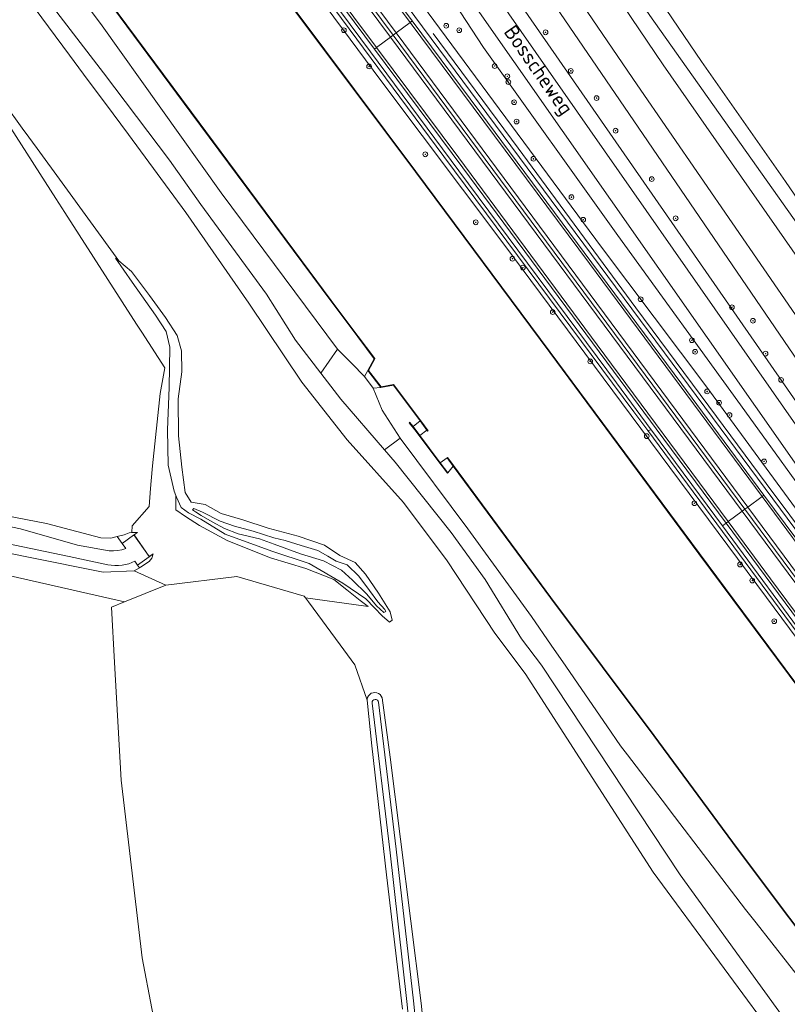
# Model space of a CAD drawing. Header units: metres. Extents: x 168032 to 180145, y 382923 to 399665.
# Tile 272 of 293: x 170153 to 170283, y 396718 to 396885. Entities that reach past the tile are written whole.
import ezdxf
from ezdxf.enums import TextEntityAlignment as Align

# ---------------------------------------------------------------- set-up
doc = ezdxf.new("R2010")
doc.units = ezdxf.units.M
doc.linetypes.add('VW-3-3_STREEP', pattern=[6, 3, -3])
doc.layers.get('0').update_dxf_attribs({"color": 8, "lineweight": 18})
for name, color, linetype, lineweight in [('B-WE-GK-BESCHOEIING-G', 8, 'GK-BESCHOEIING', 18), ('B-WE-GK-BESCHOEIING_DAMWAND-G', 8, 'GK-BESCHOEIING', 18), ('B-WE-GK-KADEMUUR-G', 8, 'Continuous', 18), ('B-WE-GK-KADEMUUR-GV', 8, 'Continuous', 18), ('B-WE-GR-BEPLANTING_CULTUUR_BOSPLANTSOEN-GV', 8, 'Continuous', 18), ('B-WE-GR-BEPLANTING_CULTUUR_VASTE PLANTENVAK-GV', 8, 'Continuous', 18), ('B-WE-GR-BOOM-S', 8, 'Continuous', 18), ('B-WE-GR-BOS_GEMENGD-GV', 8, 'Continuous', 18), ('B-WE-GR-BOS_LOOF-GV', 8, 'Continuous', 18), ('B-WE-GR-BOUWLAND-GV', 8, 'Continuous', 18), ('B-WE-GR-GRAS-GV', 8, 'Continuous', 18), ('B-WE-GR-GROENVOORZIENING-GV', 8, 'Continuous', 18), ('B-WE-GR-HOUTWAL-GV', 8, 'Continuous', 18), ('B-WE-GW-TALUD_KRUIN-G', 8, 'Continuous', 18), ('B-WE-IE-MEUBILAIR_WEGMEUBILAIR-G', 8, 'Continuous', 18), ('B-WE-IE-TERREINAFSCHEIDING_KUNSTMATIG_MUUR-G', 8, 'IE-TERREINAFSCHEIDING-KUNSTMATIG-DICHT', 18), ('B-WE-IE-TERREINAFSCHEIDING_KUNSTMATIG_MUUR-GV', 8, 'Continuous', 18), ('B-WE-KW-KUNSTWERK_STUW-G', 8, 'Continuous', 18), ('B-WE-OG-TERREIN_CULTUURSCHEIDING-GV', 8, 'Continuous', 18), ('B-WE-OG-TOPOGRAFIE-T18', 8, 'Continuous', 18), ('B-WE-OG-WATER-GV', 8, 'Continuous', 18), ('B-WE-OG-WATER_BEEK-GV', 8, 'Continuous', 18), ('B-WE-OG-WATER_RIVIER-GV', 8, 'Continuous', 18), ('B-WE-OG-WATER_SLOOT-GV', 8, 'Continuous', 18), ('B-WE-OG-WEG-GV', 8, 'Continuous', 18), ('B-WE-VH-ONVERHARD-GV', 8, 'Continuous', 18), ('B-WE-VH-VERHARDING_ASFALT-GV', 8, 'Continuous', 18), ('B-WE-VH-VERHARDING_GESLOTEN-GV', 8, 'Continuous', 18), ('B-WE-VH-VERHARDING_GRASBETONSTEEN-GV', 8, 'Continuous', 18), ('B-WE-VW-MARKERING_LANGS_STREEP_33-G', 8, 'VW-3-3_STREEP', 13), ('B-WE-VW-MARKERING_LANGS_STREEP_DOORGETROKKEN_3X015-G', 8, 'Continuous', 13), ('B-WE-VW-MARKERING_PICTOGRAM-G', 8, 'Continuous', 18)]:
    doc.layers.add(name, color=color, linetype=linetype, lineweight=lineweight)
doc.styles.add('NLCS-ISO-M200-T18', font='NLCS-ISO.ttf', dxfattribs={"height": 0.36})
doc.linetypes.add('GK-BESCHOEIING', pattern='A,30,-5,[1,NLCS.SHX,S=1,R=0,X=0,Y=0],-5', length=40)
doc.linetypes.add('IE-TERREINAFSCHEIDING-KUNSTMATIG-DICHT', pattern='A,8,-1,[82,NLCS.SHX,S=0.75,R=90,X=0,Y=0],-1', length=10)

# ---------------------------------------------------------------- blocks, each defined once
blk = doc.blocks.new('SGR-BOOM_01-SO')
at = {"linetype": 'ByBlock', "lineweight": 18}
h = blk.add_hatch(color=0, dxfattribs=at)
h.dxf.hatch_style = 1
edge = h.paths.add_edge_path()
edge.add_arc((0, 0), 0.25, 0, 360)
at = {"color": 0, "linetype": 'ByBlock', "lineweight": 18}
for radius in [2, 0.25]:
    blk.add_circle((0, 0), radius, dxfattribs=at)

msp = doc.modelspace()

# ---------------------------------------------------------------- linework, layer by layer
at = {"layer": 'B-WE-GK-BESCHOEIING-G', "flags": 128}
for points in [[(170761.256, 396242.915), (170742.784, 396266.373), (170697.188, 396324.768), (170687.82, 396336.027), (170681.177, 396343.274), (170613.925, 396411.776), (170546.045, 396480.646), (170526.631, 396501.45), (170515.036, 396515.55), (170483.837, 396556.222), (170424.613, 396634.814), (170399.351, 396668.417), (170368.538, 396713.447), (170311.459, 396795.478), (170257.694, 396873.505), (170202.804, 396954.066), (170196.64, 396963.095), (170194.348, 396966.453), (170148.93, 397032.986), (170093.519, 397112.891), (170037.638, 397192.649), (169983.436, 397270.32), (169928.976, 397348.243)], [(170710.879, 396316.329), (170702.024, 396327.497), (170692.67, 396338.592), (170684.352, 396347.19), (170617.328, 396415.192), (170617.286, 396415.193), (170549.484, 396484.215), (170526.846, 396509.239), (170514.173, 396525.611), (170488.242, 396559.65), (170428.74, 396637.905), (170403.898, 396671.911), (170373.225, 396717.171), (170316.617, 396798.77), (170262.116, 396876.878), (170207.732, 396957.387), (170201.515, 396966.452), (170199.341, 396969.623), (170153.335, 397036.709), (170098.071, 397116.262), (170042.533, 397196.271), (169988.354, 397274.069)]]:
    msp.add_lwpolyline(points, dxfattribs=at)
at = {"layer": 'B-WE-GK-BESCHOEIING_DAMWAND-G', "flags": 128}
msp.add_lwpolyline([(170089.906, 397034), (170108.784, 397008.623), (170130.157, 396979.831), (170152.779, 396949.387), (170170.827, 396925.134), (170194.23, 396893.374), (170220.114, 396858.747), (170242.939, 396828.09), (170268.242, 396793.983), (170293.108, 396760.525), (170312.094, 396734.892)], dxfattribs=at)
at = {"layer": 'B-WE-GK-KADEMUUR-G', "flags": 128}
for points in [[(170169.432, 396796.867), (170170.297, 396795.668), (170172.255, 396797.082), (170172.92, 396797.562)], [(170173.251, 396791.575), (170172.923, 396792.03), (170174.881, 396793.444), (170175.546, 396793.924)]]:
    msp.add_lwpolyline(points, dxfattribs=at)
at = {"layer": 'B-WE-GK-KADEMUUR-GV', "flags": 128}
for points in [[(170213.18, 396826.993), (170213.176, 396827.047), (170210.361, 396830.812), (170205.782, 396836.934), (170182.063, 396868.858), (170160.291, 396898.211), (170135.368, 396931.704), (170117.296, 396956.022), (170089.375, 396993.609), (170069.956, 397019.791), (170069.876, 397019.731), (170089.295, 396993.549), (170117.216, 396955.962), (170135.288, 396931.644), (170160.211, 396898.151), (170181.983, 396868.798), (170205.702, 396836.874), (170210.281, 396830.752), (170213.096, 396826.987)], [(170222.017, 396814.922), (170222.145, 396814.748), (170222.225, 396814.808), (170221.016, 396816.468), (170216.417, 396822.621), (170216.386, 396822.542), (170220.873, 396816.488)], [(170219.685, 396815.518), (170219.101, 396816.244), (170219.023, 396816.18), (170219.993, 396814.991), (170223.728, 396810.001), (170225.503, 396807.636), (170225.583, 396807.696), (170224.309, 396809.393), (170220.836, 396814.032)], [(170292.371, 396720.536), (170274.754, 396743.954), (170260.622, 396763.127), (170243.075, 396786.5), (170225.737, 396810.003), (170225.534, 396810.28), (170225.453, 396810.221), (170226.488, 396808.801), (170242.995, 396786.44), (170260.542, 396763.067), (170274.674, 396743.894), (170292.291, 396720.476)]]:
    msp.add_lwpolyline(points, close=True, dxfattribs=at)
at = {"layer": 'B-WE-GR-BEPLANTING_CULTUUR_BOSPLANTSOEN-GV', "flags": 128}
msp.add_lwpolyline([(170214.236, 396906.497), (170189.992, 396938.838), (170164.278, 396971.125), (170151.554, 396988.29), (170147.71, 396985.332), (170161.926, 396966.004), (170163.665, 396963.641), (170173.895, 396950.192), (170194.337, 396922.716), (170211.01, 396900.973), (170251.668, 396845.957), (170269.548, 396822.196), (170272.934, 396817.568), (170288.761, 396795.939), (170289.235, 396795.291), (170292.426, 396791.635), (170295.478, 396788.705), (170299.618, 396784.599), (170296.951, 396790.357), (170292.724, 396794.913), (170289.087, 396800.092), (170275.978, 396818.183), (170254.437, 396847.912), (170231.665, 396879.801)], close=True, dxfattribs=at)
at = {"layer": 'B-WE-GR-BEPLANTING_CULTUUR_VASTE PLANTENVAK-GV', "flags": 128}
msp.add_lwpolyline([(170086.621, 397137.36), (170186.529, 396993.968), (170200.408, 396974.219), (170200.416, 396974.208), (170206.166, 396965.495), (170220.235, 396943.132), (170259.892, 396885.237), (170314.201, 396808.601), (170316.709, 396808.328), (170310.326, 396816.992), (170282.902, 396857.106), (170268.615, 396877.426), (170208.766, 396965.572), (170170.663, 397020.299), (170128.33, 397081.22)], dxfattribs=at)
at = {"layer": 'B-WE-GR-BOS_GEMENGD-GV', "flags": 128}
msp.add_lwpolyline([(170151.411, 396866.14), (170159.074, 396854.209), (170160.595, 396851.84), (170172.754, 396832.909), (170173.621, 396831.558), (170177.531, 396825.471), (170176.756, 396821.154), (170175.433, 396808.851), (170175.386, 396808.237), (170175.139, 396805.025), (170174.904, 396801.972), (170171.994, 396798.665), (170171.962, 396797.536), (170172.543, 396797.569), (170172.92, 396797.562), (170172.595, 396797.327), (170172.322, 396797.13), (170174.909, 396793.464), (170175.222, 396793.69), (170175.546, 396793.924), (170175.358, 396793.198), (170174.895, 396792.603), (170173.442, 396791.694), (170173.251, 396791.575), (170172.367, 396791.022), (170177.732, 396788.606), (170189.787, 396790.095), (170201.222, 396786.762), (170201.43, 396786.479), (170211.653, 396785.061), (170212.065, 396785.004), (170210.701, 396786.014), (170208.445, 396787.802), (170206.229, 396789.559), (170201.467, 396791.438), (170195.487, 396793.237), (170193.048, 396794.211), (170188.132, 396796.174), (170183.449, 396798.714), (170181.067, 396800.248), (170179.4, 396801.412), (170179.436, 396803.837), (170179.118, 396804.573), (170178.139, 396808.978), (170178.007, 396814.957), (170178.255, 396822.142), (170178.411, 396829.004), (170177.787, 396831.672), (170175.972, 396834.433), (170172.003, 396840.028), (170169.151, 396844.108), (170169.757, 396843.61), (170160.111, 396856.849), (170155.866, 396862.674), (170153.689, 396865.661), (170153.61, 396865.77), (170150.024, 396870.7)], dxfattribs=at)
at = {"layer": 'B-WE-GR-BOS_LOOF-GV', "flags": 128}
for points in [[(170155.269, 396891.033), (170167.132, 396875.522), (170178.326, 396860.685), (170183.644, 396853.196), (170194.795, 396837.961), (170199.715, 396830.168), (170204.036, 396824.575), (170206.88, 396828.653), (170187.137, 396855.161), (170166.651, 396883.92), (170145.304, 396912.193)], [(170282.94, 396709.385), (170260.409, 396739.939), (170238.71, 396773.641), (170233.579, 396780.463), (170225.492, 396792.725), (170218.056, 396802.663), (170208.519, 396813.252), (170200.828, 396823.064), (170191.811, 396836.449), (170181.123, 396851.817), (170171.366, 396865.06), (170168.767, 396868.57), (170163.768, 396875.321), (170161.381, 396878.545), (170154.222, 396888.215)], [(170150.024, 396870.7), (170153.61, 396865.77), (170153.689, 396865.661), (170155.866, 396862.674), (170160.111, 396856.849), (170169.757, 396843.61), (170171.91, 396841.843), (170174.973, 396837.728), (170177.651, 396834.007), (170179.661, 396830.981), (170180.396, 396828.388), (170180.418, 396824.814), (170179.805, 396820.247), (170179.885, 396813.961), (170180.424, 396808.614), (170181.001, 396804.34), (170182.039, 396802.711), (170184.386, 396802.303), (170187.114, 396800.753), (170190.768, 396799.719), (170195.073, 396798.31), (170200.194, 396796.92), (170204.637, 396795.398), (170207.268, 396793.635), (170209.844, 396792.481), (170211.593, 396790.461), (170213.799, 396787.262), (170215.771, 396784.097), (170216.121, 396782.693), (170215.66, 396782.363), (170214.431, 396783.395), (170213.115, 396784.755), (170211.642, 396786.276), (170207.745, 396788.931), (170202.055, 396792.269), (170195.708, 396794.391), (170187.778, 396797.263), (170183.679, 396799.788), (170181.543, 396800.911), (170180.312, 396801.805), (170179.55, 396803.572), (170179.436, 396803.837), (170179.4, 396801.412), (170181.067, 396800.248), (170183.449, 396798.714), (170188.132, 396796.174), (170193.048, 396794.211), (170195.487, 396793.237), (170201.467, 396791.438), (170206.229, 396789.559), (170208.445, 396787.802), (170210.701, 396786.014), (170212.065, 396785.004), (170211.653, 396785.061), (170201.43, 396786.479), (170201.944, 396785.785), (170207.319, 396778.508), (170209.821, 396775.121), (170211.886, 396769.1), (170211.894, 396769.249), (170211.967, 396769.563), (170212.116, 396769.848), (170212.33, 396770.088), (170212.597, 396770.268), (170212.899, 396770.378), (170213.22, 396770.409), (170213.538, 396770.361), (170213.834, 396770.236), (170214.091, 396770.042), (170214.292, 396769.791), (170214.426, 396769.498), (170215.79, 396759.425), (170221.076, 396717.682), (170226.327, 396665.921)], [(170176.96, 396708.227), (170173.705, 396725.379), (170170.133, 396755.542), (170169.026, 396775.49), (170168.504, 396784.886), (170170.679, 396785.763), (170114.915, 396798.475), (170115.001, 396797.65), (170139.497, 396577.706)]]:
    msp.add_lwpolyline(points, dxfattribs=at)
at = {"layer": 'B-WE-GR-BOUWLAND-GV', "flags": 128}
for points in [[(170137.204, 396802.977), (170157.466, 396799.06), (170166.672, 396796.64), (170168.355, 396796.611), (170169.432, 396796.867), (170170.626, 396797.15), (170171.512, 396797.511), (170171.962, 396797.536), (170171.994, 396798.665), (170174.904, 396801.972), (170175.139, 396805.025), (170175.386, 396808.237), (170175.433, 396808.851), (170176.756, 396821.154), (170177.531, 396825.471), (170173.621, 396831.558), (170172.754, 396832.909), (170160.595, 396851.84), (170159.074, 396854.209), (170151.411, 396866.14)], [(170217.867, 396716.663), (170215.192, 396739.482), (170212.662, 396761.356), (170211.886, 396769.1), (170209.821, 396775.121), (170207.319, 396778.508), (170201.944, 396785.785), (170201.43, 396786.479), (170201.222, 396786.762), (170189.787, 396790.095), (170177.732, 396788.606), (170170.679, 396785.763), (170168.504, 396784.886), (170169.026, 396775.49), (170170.133, 396755.542), (170173.705, 396725.379), (170176.96, 396708.227)]]:
    msp.add_lwpolyline(points, dxfattribs=at)
at = {"layer": 'B-WE-GR-GRAS-GV', "flags": 128}
for points in [[(170128.33, 397081.22), (170170.663, 397020.299), (170208.766, 396965.572), (170268.615, 396877.426), (170282.902, 396857.106), (170310.326, 396816.992), (170316.709, 396808.328)], [(170093.6, 397036.563), (170102.962, 397023.526), (170119.993, 397000.851), (170140.247, 396973.335), (170155.951, 396951.863), (170170.482, 396932.422), (170186.544, 396911.553), (170214.238, 396874.218), (170235.097, 396846.458), (170255.062, 396819.603), (170279.668, 396786.507), (170300.857, 396758.035)], [(170291.615, 396771.478), (170259.504, 396814.838), (170257.144, 396818.025), (170224.909, 396861.333), (170198.909, 396896.398), (170169.665, 396935.642), (170144.685, 396969.064), (170136.231, 396980.401), (170115.646, 397008.003), (170094.02, 397036.877)]]:
    msp.add_lwpolyline(points, dxfattribs=at)
for points in [[(170316.282, 396737.987), (170300.857, 396758.035), (170279.668, 396786.507), (170255.062, 396819.603), (170235.097, 396846.458), (170214.238, 396874.218), (170186.544, 396911.553), (170170.482, 396932.422), (170155.951, 396951.863), (170140.247, 396973.335), (170119.993, 397000.851), (170102.962, 397023.526), (170093.6, 397036.563), (170089.914, 397034.073), (170108.824, 397008.653), (170130.197, 396979.861), (170152.819, 396949.417), (170170.867, 396925.164), (170194.27, 396893.404), (170220.154, 396858.777), (170242.979, 396828.12), (170268.282, 396794.013), (170293.148, 396760.555), (170312.134, 396734.922)], [(170217.496, 396813.58), (170214.447, 396818.307), (170212.894, 396822.039), (170211.437, 396824.004), (170209.27, 396826.243), (170206.88, 396828.653), (170204.036, 396824.575), (170207.42, 396820.194), (170214.826, 396811.586)]]:
    msp.add_lwpolyline(points, close=True, dxfattribs=at)
at = {"layer": 'B-WE-GR-GROENVOORZIENING-GV', "flags": 128}
msp.add_lwpolyline([(170206.88, 396828.653), (170209.27, 396826.243), (170211.437, 396824.004), (170212.017, 396825.046), (170213.096, 396826.987), (170210.281, 396830.752), (170205.702, 396836.874), (170181.983, 396868.798), (170160.211, 396898.151), (170135.288, 396931.644), (170117.216, 396955.962), (170089.295, 396993.549), (170069.876, 397019.731), (170067.533, 397018.269), (170087.002, 396991.718), (170106.786, 396964.59), (170127.451, 396936.332), (170145.304, 396912.193), (170166.651, 396883.92), (170187.137, 396855.161)], close=True, dxfattribs=at)
msp.add_lwpolyline([(170292.291, 396720.476), (170274.674, 396743.894), (170260.542, 396763.067), (170242.995, 396786.44), (170226.488, 396808.801), (170225.583, 396807.696), (170225.503, 396807.636), (170223.728, 396810.001), (170219.993, 396814.991), (170219.023, 396816.18), (170219.101, 396816.244), (170219.685, 396815.518), (170220.873, 396816.488), (170216.386, 396822.542), (170214.233, 396822.148), (170212.894, 396822.039), (170214.447, 396818.307), (170217.496, 396813.58), (170229.001, 396798.187), (170239.775, 396783.287), (170243.108, 396778.464), (170245.597, 396774.861), (170248.318, 396770.922), (170252.589, 396764.741), (170254.908, 396761.385), (170256.073, 396759.859), (170262.683, 396751.201), (170263.329, 396750.355), (170276.125, 396733.593), (170277.907, 396731.324), (170288.577, 396717.736)], dxfattribs=at)
at = {"layer": 'B-WE-GR-HOUTWAL-GV', "flags": 128}
msp.add_lwpolyline([(170197.129, 396955.238), (170195.93, 396958.546), (170190.816, 396955), (170300.015, 396797.662), (170307.248, 396793.201), (170308.168, 396792.696), (170255.572, 396869.712)], close=True, dxfattribs=at)
at = {"layer": 'B-WE-GW-TALUD_KRUIN-G', "flags": 128}
for points in [[(170316.282, 396737.987), (170300.857, 396758.035), (170279.668, 396786.507), (170255.062, 396819.603), (170235.097, 396846.458), (170214.238, 396874.218), (170186.544, 396911.553), (170170.482, 396932.422), (170155.951, 396951.863), (170140.247, 396973.335), (170119.993, 397000.851), (170102.962, 397023.526), (170093.6, 397036.563)], [(170067.533, 397018.269), (170087.002, 396991.718), (170106.786, 396964.59), (170127.451, 396936.332), (170145.304, 396912.193), (170166.651, 396883.92), (170187.137, 396855.161), (170206.88, 396828.653), (170209.27, 396826.243), (170211.437, 396824.004)], [(170212.894, 396822.039), (170214.447, 396818.307), (170217.496, 396813.58), (170229.001, 396798.187), (170239.775, 396783.287), (170243.108, 396778.464), (170245.597, 396774.861), (170248.318, 396770.922), (170252.589, 396764.741), (170254.908, 396761.385), (170256.073, 396759.859), (170262.683, 396751.201), (170263.329, 396750.355), (170276.125, 396733.593), (170277.907, 396731.324), (170288.577, 396717.736)]]:
    msp.add_lwpolyline(points, dxfattribs=at)
at = {"layer": 'B-WE-IE-MEUBILAIR_WEGMEUBILAIR-G', "flags": 128}
for points in [[(170367.583, 396669.264), (170316.203, 396738.396), (170291.615, 396771.478), (170259.504, 396814.838), (170257.144, 396818.025), (170224.909, 396861.333), (170198.909, 396896.398), (170169.665, 396935.642), (170144.685, 396969.064), (170136.231, 396980.401), (170115.646, 397008.003), (170087.317, 397045.827), (170060.052, 397082.35), (170039.685, 397109.694), (170038.788, 397110.901), (170017.166, 397139.882), (169999.218, 397163.927), (169977.888, 397192.504), (169937.98, 397245.99)], [(170321.568, 396753.511), (170319.882, 396755.93), (170310.616, 396768.771), (170305.231, 396775.502), (170301.332, 396779.692), (170295.589, 396785.81), (170291.929, 396789.938), (170288.276, 396794.319), (170287.664, 396795.136), (170279.613, 396805.884), (170271.195, 396817.217), (170257.475, 396835.687), (170237.525, 396862.735), (170223.095, 396882.185)]]:
    msp.add_lwpolyline(points, dxfattribs=at)
at = {"layer": 'B-WE-IE-TERREINAFSCHEIDING_KUNSTMATIG_MUUR-G', "flags": 128}
for points in [[(170216.377, 396822.591), (170214.254, 396822.203), (170212.076, 396825.051), (170213.107, 396826.962)], [(170170.297, 396795.668), (170172.255, 396797.082), (170172.92, 396797.562)], [(170170.913, 396794.815), (170170.297, 396795.668), (170169.432, 396796.867)], [(170172.255, 396797.082), (170170.297, 396795.668)], [(170172.923, 396792.03), (170174.881, 396793.444), (170175.546, 396793.924)], [(170173.251, 396791.575), (170172.923, 396792.03), (170172.459, 396792.673)], [(170174.881, 396793.444), (170172.923, 396792.03)]]:
    msp.add_lwpolyline(points, dxfattribs=at)
at = {"layer": 'B-WE-IE-TERREINAFSCHEIDING_KUNSTMATIG_MUUR-GV', "flags": 128}
for points in [[(170312.054, 396734.862), (170312.134, 396734.922), (170293.148, 396760.555), (170268.282, 396794.013), (170242.979, 396828.12), (170220.154, 396858.777), (170194.27, 396893.404), (170170.867, 396925.164), (170152.819, 396949.417), (170130.197, 396979.861), (170108.824, 397008.653), (170089.914, 397034.073), (170089.834, 397034.013), (170108.744, 397008.593), (170130.117, 396979.801), (170152.739, 396949.357), (170170.787, 396925.104), (170194.19, 396893.344), (170220.074, 396858.717), (170242.899, 396828.06), (170268.202, 396793.953), (170293.068, 396760.495)], [(170216.417, 396822.621), (170216.368, 396822.64), (170214.275, 396822.258), (170212.135, 396825.056), (170213.18, 396826.993), (170213.096, 396826.987), (170212.017, 396825.046), (170214.233, 396822.148), (170216.386, 396822.542)]]:
    msp.add_lwpolyline(points, close=True, dxfattribs=at)
at = {"layer": 'B-WE-KW-KUNSTWERK_STUW-G', "flags": 128}
msp.add_lwpolyline([(170172.285, 396797.139), (170174.912, 396793.502)], dxfattribs=at)
at = {"layer": 'B-WE-OG-TERREIN_CULTUURSCHEIDING-GV', "flags": 128}
for points in [[(170114.915, 396798.475), (170170.679, 396785.763), (170177.732, 396788.606), (170172.367, 396791.022), (170167.057, 396790.796), (170154.397, 396793.377), (170143.007, 396795.699), (170114.1, 396801.925), (170084.988, 396808.192), (170082.275, 396808.774), (170062.316, 396812.938), (170059.534, 396813.502), (170015.117, 396822.515), (169946.779, 396836.93)], [(170309.333, 396689.265), (170288.577, 396717.736), (170277.907, 396731.324), (170276.125, 396733.593), (170263.329, 396750.355), (170262.683, 396751.201), (170256.073, 396759.859), (170254.908, 396761.385), (170252.589, 396764.741), (170248.318, 396770.922), (170245.597, 396774.861), (170243.108, 396778.464), (170239.775, 396783.287), (170229.001, 396798.187), (170217.496, 396813.58), (170214.826, 396811.586), (170216.65, 396809.466), (170226.129, 396797.548), (170231.947, 396789.58), (170238.107, 396779.513), (170241.485, 396775.029), (170265.005, 396739.489), (170289.453, 396705.696)]]:
    msp.add_lwpolyline(points, dxfattribs=at)
for points in [[(170170.297, 396795.668), (170172.255, 396797.082), (170172.322, 396797.13), (170172.595, 396797.327), (170172.92, 396797.562), (170172.543, 396797.569), (170171.962, 396797.536), (170171.512, 396797.511), (170170.626, 396797.15), (170169.432, 396796.867)], [(170174.909, 396793.464), (170174.881, 396793.444), (170172.923, 396792.03), (170173.251, 396791.575), (170173.442, 396791.694), (170174.895, 396792.603), (170175.358, 396793.198), (170175.546, 396793.924), (170175.222, 396793.69)]]:
    msp.add_lwpolyline(points, close=True, dxfattribs=at)
at = {"layer": 'B-WE-OG-WATER-GV', "flags": 128}
for points in [[(170160.291, 396898.211), (170182.063, 396868.858), (170205.782, 396836.934), (170210.361, 396830.812), (170213.176, 396827.047), (170213.18, 396826.993), (170212.135, 396825.056), (170214.275, 396822.258), (170216.368, 396822.64), (170216.417, 396822.621), (170221.016, 396816.468), (170222.225, 396814.808), (170222.145, 396814.748), (170222.017, 396814.922), (170220.836, 396814.032), (170224.309, 396809.393), (170225.453, 396810.221), (170225.534, 396810.28), (170225.737, 396810.003), (170243.075, 396786.5), (170260.622, 396763.127), (170274.754, 396743.954), (170292.371, 396720.536)], [(170293.068, 396760.495), (170268.202, 396793.953), (170242.899, 396828.06), (170220.074, 396858.717), (170194.19, 396893.344)]]:
    msp.add_lwpolyline(points, dxfattribs=at)
at = {"layer": 'B-WE-OG-WATER_BEEK-GV', "flags": 128}
msp.add_lwpolyline([(170150.744, 396795.701), (170161.316, 396793.483), (170167.866, 396792.071), (170168.425, 396791.987), (170169.044, 396791.942), (170169.665, 396791.947), (170170.279, 396792), (170170.875, 396792.101), (170171.443, 396792.249), (170171.974, 396792.44), (170172.459, 396792.673), (170172.923, 396792.03), (170174.881, 396793.444), (170174.909, 396793.464), (170172.322, 396797.13), (170172.255, 396797.082), (170170.297, 396795.668), (170170.913, 396794.815), (170170.24, 396794.636), (170169.53, 396794.506), (170168.808, 396794.433), (170168.081, 396794.416), (170162.746, 396795.417), (170153.067, 396798.192), (170141.901, 396800.495)], dxfattribs=at)
at = {"layer": 'B-WE-OG-WATER_RIVIER-GV', "flags": 128}
for points in [[(169928.976, 397348.243), (169983.436, 397270.32), (170037.638, 397192.649), (170093.519, 397112.891), (170148.93, 397032.986), (170194.348, 396966.453), (170196.64, 396963.095), (170202.804, 396954.066), (170257.694, 396873.505), (170311.459, 396795.478), (170368.538, 396713.447)], [(170373.225, 396717.171), (170316.617, 396798.77), (170262.116, 396876.878), (170207.732, 396957.387), (170201.515, 396966.452), (170199.341, 396969.623), (170153.335, 397036.709), (170098.071, 397116.262), (170042.533, 397196.271), (169988.354, 397274.069), (169989.549, 397274.982), (169979.232, 397289.647), (169959.767, 397317.641)]]:
    msp.add_lwpolyline(points, dxfattribs=at)
at = {"layer": 'B-WE-OG-WATER_SLOOT-GV', "flags": 128}
for points in [[(170405.756, 396677.379), (170366.242, 396733.463), (170350.707, 396755.942), (170334.283, 396781.392), (170333.925, 396781.922), (170329.919, 396787.843), (170329.456, 396788.437), (170318.891, 396801.983), (170314.201, 396808.601), (170259.892, 396885.237), (170220.235, 396943.132), (170206.166, 396965.495), (170201.974, 396966.768), (170201.515, 396966.452), (170207.732, 396957.387), (170262.116, 396876.878), (170316.617, 396798.77), (170373.225, 396717.171)], [(170368.538, 396713.447), (170311.459, 396795.478), (170257.694, 396873.505), (170202.804, 396954.066), (170196.64, 396963.095), (170196.367, 396962.907), (170196.229, 396961.525), (170195.93, 396958.546), (170197.129, 396955.238), (170255.572, 396869.712), (170308.168, 396792.696), (170308.804, 396791.764), (170308.882, 396791.649), (170313.014, 396785.606), (170313.095, 396785.487), (170313.389, 396785.056), (170317.087, 396780.045), (170320.932, 396774.835), (170331.985, 396759.86), (170339.125, 396749.967), (170347.152, 396738.553), (170357.173, 396724.202), (170364.539, 396713.555)], [(170084.988, 396808.192), (170114.1, 396801.925), (170143.007, 396795.699), (170154.397, 396793.377), (170167.057, 396790.796), (170172.367, 396791.022), (170173.251, 396791.575), (170172.923, 396792.03), (170172.459, 396792.673), (170171.974, 396792.44), (170171.443, 396792.249), (170170.875, 396792.101), (170170.279, 396792), (170169.665, 396791.947), (170169.044, 396791.942), (170168.425, 396791.987), (170167.866, 396792.071), (170161.316, 396793.483), (170150.744, 396795.701), (170134.88, 396799.014), (170117.166, 396802.512), (170107.994, 396804.485), (170030.126, 396820.681)], [(170141.901, 396800.495), (170153.067, 396798.192), (170162.746, 396795.417), (170168.081, 396794.416), (170168.808, 396794.433), (170169.53, 396794.506), (170170.24, 396794.636), (170170.913, 396794.815), (170170.297, 396795.668), (170169.432, 396796.867), (170168.355, 396796.611), (170166.672, 396796.64), (170157.466, 396799.06), (170137.204, 396802.977)], [(170215.79, 396759.425), (170214.426, 396769.498), (170214.292, 396769.791), (170214.091, 396770.042), (170213.834, 396770.236), (170213.538, 396770.361), (170213.22, 396770.409), (170212.899, 396770.378), (170212.597, 396770.268), (170212.33, 396770.088), (170212.116, 396769.848), (170211.967, 396769.563), (170211.894, 396769.249), (170211.886, 396769.1), (170212.662, 396761.356), (170215.192, 396739.482), (170217.867, 396716.663)], [(170221.989, 396685.304), (170218.638, 396717.986), (170215.712, 396743.715), (170212.719, 396768.623), (170212.718, 396768.644), (170212.75, 396768.853), (170212.857, 396769.036), (170213.024, 396769.167), (170213.227, 396769.228), (170213.438, 396769.209), (170213.627, 396769.114), (170213.769, 396768.956), (170213.842, 396768.758), (170216.836, 396743.847), (170219.764, 396718.108), (170223.115, 396685.42)], [(170223.115, 396685.42), (170219.764, 396718.108), (170216.836, 396743.847), (170213.842, 396768.758), (170213.769, 396768.956), (170213.627, 396769.114), (170213.438, 396769.209), (170213.227, 396769.228), (170213.024, 396769.167), (170212.857, 396769.036), (170212.75, 396768.853), (170212.718, 396768.644), (170212.719, 396768.623), (170215.712, 396743.715), (170218.638, 396717.986), (170221.989, 396685.304)], [(170237.794, 396562.877), (170231.855, 396616.691), (170226.327, 396665.921), (170221.076, 396717.682), (170215.79, 396759.425)]]:
    msp.add_lwpolyline(points, dxfattribs=at)
for points in [[(170181.001, 396804.34), (170180.424, 396808.614), (170179.885, 396813.961), (170179.805, 396820.247), (170180.418, 396824.814), (170180.396, 396828.388), (170179.661, 396830.981), (170177.651, 396834.007), (170174.973, 396837.728), (170171.91, 396841.843), (170169.757, 396843.61), (170169.151, 396844.108), (170172.003, 396840.028), (170175.972, 396834.433), (170177.787, 396831.672), (170178.411, 396829.004), (170178.255, 396822.142), (170178.007, 396814.957), (170178.139, 396808.978), (170179.118, 396804.573), (170179.436, 396803.837), (170179.55, 396803.572), (170180.312, 396801.805), (170181.543, 396800.911), (170183.679, 396799.788), (170187.778, 396797.263), (170195.708, 396794.391), (170202.055, 396792.269), (170207.745, 396788.931), (170211.642, 396786.276), (170213.115, 396784.755), (170214.431, 396783.395), (170215.66, 396782.363), (170216.121, 396782.693), (170215.771, 396784.097), (170213.799, 396787.262), (170211.593, 396790.461), (170209.844, 396792.481), (170207.268, 396793.635), (170204.637, 396795.398), (170200.194, 396796.92), (170195.073, 396798.31), (170190.768, 396799.719), (170187.114, 396800.753), (170184.386, 396802.303), (170182.039, 396802.711)], [(170213.469, 396785.084), (170211.823, 396787.114), (170209.394, 396789.472), (170207.526, 396791.185), (170204.497, 396792.751), (170200.594, 396793.92), (170196.108, 396795.549), (170193.635, 396796.467), (170189.981, 396797.345), (170187.699, 396798.207), (170185.561, 396799.382), (170183.732, 396800.445), (170182.762, 396801.047), (170182.269, 396801.373), (170182.478, 396801.629), (170183.917, 396800.992), (170186.95, 396799.467), (170189.353, 396798.635), (170192.554, 396797.753), (170196.022, 396796.653), (170198.001, 396796.197), (170200.683, 396795.325), (170203.539, 396794.52), (170205.206, 396793.526), (170206.629, 396792.667), (170208.511, 396792.05), (170210.464, 396790.167), (170212.284, 396787.71), (170213.695, 396785.789), (170214.863, 396784.504), (170215.054, 396784.124), (170214.713, 396783.999)], [(170215.054, 396784.124), (170214.863, 396784.504), (170213.695, 396785.789), (170212.284, 396787.71), (170210.464, 396790.167), (170208.511, 396792.05), (170206.629, 396792.667), (170205.206, 396793.526), (170203.539, 396794.52), (170200.683, 396795.325), (170198.001, 396796.197), (170196.022, 396796.653), (170192.554, 396797.753), (170189.353, 396798.635), (170186.95, 396799.467), (170183.917, 396800.992), (170182.478, 396801.629), (170182.269, 396801.373), (170182.762, 396801.047), (170183.732, 396800.445), (170185.561, 396799.382), (170187.699, 396798.207), (170189.981, 396797.345), (170193.635, 396796.467), (170196.108, 396795.549), (170200.594, 396793.92), (170204.497, 396792.751), (170207.526, 396791.185), (170209.394, 396789.472), (170211.823, 396787.114), (170213.469, 396785.084), (170214.713, 396783.999)]]:
    msp.add_lwpolyline(points, close=True, dxfattribs=at)
at = {"layer": 'B-WE-OG-WEG-GV', "flags": 128}
for points in [[(170308.804, 396791.764), (170307.03, 396792.75), (170307.248, 396793.201), (170300.015, 396797.662), (170190.816, 396955), (170195.93, 396958.546), (170196.229, 396961.525), (170196.367, 396962.907), (170196.64, 396963.095), (170194.348, 396966.453), (170194.166, 396966.338), (170190.152, 396967.528), (170188.345, 396969.551), (170167.705, 397000), (169973.562, 397280.53), (169956.295, 397306.226), (169911.598, 397369.276), (169898.981, 397387.486), (169898.574, 397389.469), (169898.936, 397390.774)], [(169993.457, 397231.333), (169996.687, 397226.735), (170020.526, 397192.796), (170088.33, 397096.26), (170156.058, 396999.93), (170296.726, 396798.548), (170297.276, 396797.76)], [(170294.189, 396795.498), (170155.163, 396993.968), (170085.012, 397093.93), (170017.275, 397190.357), (169993.406, 397224.335), (169990.282, 397228.782)], [(170125.396, 397033.978), (170146.015, 397004.396), (170155.295, 396991.169), (170169.799, 396970.496), (170186.443, 396946.97), (170208.764, 396915.105), (170214.236, 396906.497), (170231.665, 396879.801), (170254.437, 396847.912), (170275.978, 396818.183), (170289.087, 396800.092), (170292.724, 396794.913), (170296.951, 396790.357), (170299.618, 396784.599), (170303.434, 396782.917), (170309.304, 396781.893), (170315.148, 396778.387), (170317.087, 396780.045), (170313.389, 396785.056), (170311.638, 396784.646), (170311.47, 396785.262), (170313.014, 396785.606), (170309.886, 396785.998)], [(170346.239, 396698.812), (170331.664, 396718.477), (170313.886, 396742.462), (170287.676, 396777.756), (170272.178, 396798.666), (170260.317, 396814.669), (170260.098, 396814.964), (170259.504, 396814.838), (170291.615, 396771.478), (170316.203, 396738.396), (170316.434, 396738.086), (170367.583, 396669.264)]]:
    msp.add_lwpolyline(points, dxfattribs=at)
for points in [[(170147.71, 396985.332), (170146.171, 396984.148), (170167.204, 396956), (170199.467, 396912.793), (170270.495, 396817.075), (170287.088, 396794.714), (170287.664, 396795.136), (170288.761, 396795.939), (170272.934, 396817.568), (170269.548, 396822.196), (170251.668, 396845.957), (170211.01, 396900.973), (170194.337, 396922.716), (170173.895, 396950.192), (170163.665, 396963.641), (170161.926, 396966.004)], [(170136.766, 396980.634), (170136.231, 396980.401), (170144.685, 396969.064), (170169.665, 396935.642), (170198.909, 396896.398), (170224.909, 396861.333), (170257.144, 396818.025), (170259.504, 396814.838), (170260.098, 396814.964), (170254.194, 396822.93), (170227.472, 396858.918), (170212.484, 396879.094), (170200.473, 396895.261), (170182.59, 396919.17), (170180.743, 396921.64), (170157.207, 396953.206), (170152.703, 396959.249), (170136.878, 396980.483)]]:
    msp.add_lwpolyline(points, close=True, dxfattribs=at)
at = {"layer": 'B-WE-VH-ONVERHARD-GV', "flags": 128}
for points in [[(170289.453, 396705.696), (170265.005, 396739.489), (170241.485, 396775.029), (170238.107, 396779.513), (170231.947, 396789.58), (170226.129, 396797.548), (170216.65, 396809.466), (170214.826, 396811.586), (170207.42, 396820.194), (170204.036, 396824.575), (170199.715, 396830.168), (170194.795, 396837.961), (170183.644, 396853.196), (170178.326, 396860.685), (170167.132, 396875.522), (170155.269, 396891.033)], [(170154.222, 396888.215), (170161.381, 396878.545), (170163.768, 396875.321), (170168.767, 396868.57), (170171.366, 396865.06), (170181.123, 396851.817), (170191.811, 396836.449), (170200.828, 396823.064), (170208.519, 396813.252), (170218.056, 396802.663), (170225.492, 396792.725), (170233.579, 396780.463), (170238.71, 396773.641), (170260.409, 396739.939), (170282.94, 396709.385)]]:
    msp.add_lwpolyline(points, dxfattribs=at)
at = {"layer": 'B-WE-VH-VERHARDING_ASFALT-GV', "flags": 128}
for points in [[(170156.058, 396999.93), (170088.33, 397096.26), (170020.526, 397192.796), (170017.275, 397190.357), (170085.012, 397093.93), (170155.163, 396993.968), (170294.189, 396795.498)], [(170297.276, 396797.76), (170296.726, 396798.548), (170156.058, 396999.93)]]:
    msp.add_lwpolyline(points, dxfattribs=at)
for points in [[(170189.642, 396924.406), (170189.352, 396924.191), (170186.944, 396922.404), (170186.451, 396922.038), (170192.042, 396914.55), (170204.448, 396897.938), (170216.319, 396881.939), (170216.812, 396882.305), (170219.212, 396884.086), (170219.532, 396884.323), (170207.586, 396900.33)], [(170186.451, 396922.038), (170185.993, 396921.699), (170183.597, 396919.921), (170183.231, 396919.649), (170201.115, 396895.739), (170213.126, 396879.571), (170213.485, 396879.837), (170215.861, 396881.6), (170216.319, 396881.939), (170204.448, 396897.938), (170192.042, 396914.55)], [(170219.532, 396884.323), (170219.212, 396884.086), (170216.812, 396882.305), (170216.319, 396881.939), (170275.999, 396801.501), (170276.484, 396801.86), (170278.916, 396803.664), (170279.235, 396803.901), (170269.599, 396816.894), (170265.299, 396822.693), (170231.021, 396868.928)], [(170216.319, 396881.939), (170215.861, 396881.6), (170213.485, 396879.837), (170213.126, 396879.571), (170228.114, 396859.395), (170254.837, 396823.407), (170260.959, 396815.146), (170272.821, 396799.142), (170273.171, 396799.402), (170275.542, 396801.161), (170275.999, 396801.501)], [(170287.283, 396793.047), (170286.451, 396794.169), (170279.235, 396803.901), (170278.916, 396803.664), (170276.484, 396801.86), (170275.999, 396801.501), (170300.719, 396768.183), (170335.507, 396721.339), (170335.964, 396721.679), (170338.419, 396723.509), (170338.637, 396723.672), (170335.728, 396727.579), (170333.885, 396730.038), (170327.283, 396739.085), (170307.541, 396765.717), (170289.904, 396789.695)], [(170275.999, 396801.501), (170275.542, 396801.161), (170273.171, 396799.402), (170272.821, 396799.142), (170288.318, 396778.232), (170314.529, 396742.939), (170332.307, 396718.953), (170332.654, 396719.212), (170335.05, 396720.998), (170335.507, 396721.339), (170300.719, 396768.183)]]:
    msp.add_lwpolyline(points, close=True, dxfattribs=at)
at = {"layer": 'B-WE-VH-VERHARDING_GESLOTEN-GV', "flags": 128}
for points in [[(170211.437, 396824.004), (170212.894, 396822.039), (170214.233, 396822.148), (170212.017, 396825.046)], [(170220.873, 396816.488), (170219.685, 396815.518), (170220.836, 396814.032), (170222.017, 396814.922)], [(170224.309, 396809.393), (170225.583, 396807.696), (170226.488, 396808.801), (170225.453, 396810.221)]]:
    msp.add_lwpolyline(points, close=True, dxfattribs=at)
at = {"layer": 'B-WE-VH-VERHARDING_GRASBETONSTEEN-GV', "flags": 128}
for points in [[(170099.945, 397044.63), (170113.921, 397025.908), (170145.506, 396983.636), (170159.791, 396964.516), (170159.827, 396964.468), (170163.004, 396960.216), (170182.711, 396933.706), (170189.642, 396924.406), (170207.586, 396900.33), (170219.532, 396884.323), (170231.021, 396868.928), (170265.299, 396822.693), (170269.599, 396816.894), (170279.235, 396803.901), (170286.451, 396794.169), (170287.06, 396794.691), (170287.088, 396794.714), (170270.495, 396817.075), (170199.467, 396912.793), (170167.204, 396956), (170146.171, 396984.148), (170096.037, 397051.238)], [(170200.473, 396895.261), (170212.484, 396879.094), (170227.472, 396858.918), (170254.194, 396822.93), (170260.098, 396814.964), (170260.317, 396814.669), (170272.178, 396798.666), (170272.821, 396799.142), (170260.959, 396815.146), (170254.837, 396823.407), (170228.114, 396859.395), (170213.126, 396879.571), (170201.115, 396895.739)], [(170346.881, 396699.289), (170332.307, 396718.953), (170314.529, 396742.939), (170288.318, 396778.232), (170272.821, 396799.142), (170272.178, 396798.666), (170287.676, 396777.756), (170313.886, 396742.462), (170331.664, 396718.477), (170346.239, 396698.812)]]:
    msp.add_lwpolyline(points, dxfattribs=at)
at = {"layer": 'B-WE-VW-MARKERING_LANGS_STREEP_33-G', "const_width": 0.15, "flags": 128}
for points in [[(168663.566, 398966.886), (168663.81, 398966.56), (168683.85, 398939.574), (168687.432, 398934.773), (168695.741, 398923.634), (168699.311, 398918.865), (168714.149, 398898.866), (168723.248, 398886.636), (168723.682, 398886.053), (168742.75, 398860.403), (168753.118, 398846.445), (168767.915, 398826.525), (168792.24, 398793.869), (168803.712, 398778.624), (168813.371, 398765.968), (168830.183, 398743.936), (168843.488, 398726.745), (168852.649, 398715.025), (168877.24, 398683.884), (168888.579, 398669.651), (168892.719, 398664.47), (168905.625, 398648.318), (168906.641, 398647.047), (168927.897, 398620.319), (168936.737, 398609.262), (168949.567, 398593.214), (168958.627, 398581.408), (168964.598, 398573.497), (168967.397, 398569.764), (168971.082, 398564.85), (168980.716, 398551.889), (168997.466, 398529.481), (169020.107, 398499.13), (169027.204, 398489.639), (169040.743, 398471.536), (169055.497, 398451.74), (169064.014, 398440.301), (169075.759, 398424.518), (169082.66, 398414.941), (169086.679, 398409.348), (169087.311, 398408.468), (169092.79, 398400.638), (169098.778, 398392.051), (169106.428, 398380.731), (169114.846, 398368.191), (169121.749, 398357.562), (169133.195, 398339.355), (169141.533, 398326.011), (169145.725, 398319.301), (169149.518, 398313.332), (169154.381, 398305.894), (169162.28, 398293.82), (169172.849, 398278.255), (169181.899, 398265.168), (169190.992, 398252.297), (169197.693, 398243.037), (169200.047, 398239.783), (169208.094, 398228.624), (169208.928, 398227.502), (169234.512, 398193.198), (169257.271, 398162.637), (169261.584, 398156.846), (169290.08, 398118.618), (169317.014, 398082.462), (169318.161, 398080.923), (169347.085, 398042.016), (169376.591, 398002.446), (169376.738, 398002.249), (169387.316, 397987.87), (169405.092, 397964.157), (169431.093, 397929.085), (169436.401, 397922.002), (169454.996, 397897.188), (169462.891, 397886.418), (169481.262, 397861.858), (169496.183, 397841.843), (169510.418, 397822.748), (169541.436, 397781.099), (169544.236, 397777.323), (169555.897, 397761.614), (169558.309, 397758.365), (169583.433, 397724.619), (169610.915, 397687.701), (169615.6, 397681.412), (169636.811, 397652.94), (169661.863, 397619.325), (169675.414, 397601.121), (169699.118, 397569.28), (169707.001, 397558.756), (169730.636, 397527.013), (169735.107, 397521.017), (169759.476, 397488.338), (169788.453, 397449.474), (169794.886, 397440.863), (169813.184, 397416.368), (169846.164, 397372.145), (169854.679, 397360.703), (169869.635, 397340.607), (169888.976, 397314.746), (169914.022, 397281.158), (169914.469, 397280.558), (169939.822, 397246.505), (169965.388, 397212.257), (169974.243, 397200.401), (169992.585, 397175.838), (170016.232, 397144.17), (170034.08, 397120.254), (170043.871, 397107.135), (170066.82, 397076.416), (170093.903, 397040.116), (170099.716, 397032.324), (170136.639, 396982.806), (170153.695, 396959.983), (170161.325, 396949.774), (170183.597, 396919.921), (170186.927, 396915.458), (170201.768, 396895.572), (170213.485, 396879.837), (170227.432, 396861.106), (170250.932, 396829.4), (170273.171, 396799.402), (170280.372, 396789.69), (170311.618, 396747.553), (170332.654, 396719.212), (170342.266, 396706.261), (170369.994, 396668.866), (170392.219, 396638.887), (170399.965, 396628.439), (170446.363, 396565.937), (170451.819, 396558.585), (170507.845, 396483.096), (170511.435, 396478.26), (170532.772, 396449.523), (170545.638, 396432.139), (170571.007, 396397.972), (170586.183, 396377.533), (170622.215, 396328.908), (170630.602, 396317.647), (170658.825, 396279.748), (170690.197, 396237.381), (170706.119, 396215.879), (170713.852, 396205.474), (170730.677, 396182.821), (170749.618, 396157.277), (170749.786, 396157.05), (170765.931, 396135.308), (170783.952, 396111.136), (170795.393, 396096.255), (170804.923, 396084.278), (170809.65, 396078.605), (170810.613, 396077.489), (170817.941, 396069.001), (170823.912, 396062.46), (170832.116, 396053.815), (170841.517, 396044.402), (170845.278, 396040.768), (170850.273, 396035.941), (170860.435, 396026.758), (170867.773, 396020.427), (170873.441, 396015.72), (170877.137, 396012.705), (170881.628, 396009.164), (170883.666, 396007.579), (170885.828, 396005.898), (170888.017, 396004.135), (170892.16, 396001.068), (170895.983, 395998.282), (170901.608, 395994.19), (170904.467, 395992.185), (170907.159, 395990.312), (170910.575, 395988.028), (170914.084, 395985.696), (170916.921, 395983.855), (170924.126, 395979.278), (170931.247, 395974.933), (170939.669, 395969.992), (170943.679, 395967.677), (170948.077, 395965.225), (170954.15, 395961.955), (170959.149, 395959.255), (170963.48, 395957.059), (170967.805, 395954.88), (170968.365, 395954.605), (170971.255, 395953.183), (170979.619, 395949.224), (170992.329, 395943.677), (170996.413, 395941.934), (171004.533, 395938.605), (171007.746, 395937.293), (171011.116, 395935.986), (171014.497, 395934.704), (171020.635, 395932.461), (171028.566, 395929.684), (171028.606, 395929.671), (171038.896, 395926.327), (171046.631, 395923.895), (171057.694, 395920.724), (171062.665, 395919.423), (171070.829, 395917.286), (171081.369, 395914.755), (171099.481, 395910.816), (171109.782, 395908.686), (171116.95, 395907.326), (171122.191, 395906.488)], [(168872.862, 398744.911), (168867.511, 398740.853), (168866.174, 398739.557), (168865.139, 398738.147), (168863.995, 398736.269), (168863.31, 398734.65), (168862.847, 398733.092), (168862.535, 398730.957), (168862.445, 398729.166), (168862.651, 398727.359), (168863.139, 398725.292), (168863.722, 398723.648), (168864.417, 398722.263), (168865.506, 398720.63), (168865.676, 398720.4), (168871.092, 398712.947), (168892.382, 398684.479), (168906.721, 398665.167), (168908.883, 398662.019), (168912.202, 398657.017), (168913.747, 398654.463), (168915.441, 398651.542), (168916.262, 398650.122), (168919.355, 398643.711), (168919.765, 398642.991), (168920.574, 398641.569), (168922.57, 398638.795), (168935.498, 398622.492), (168942.518, 398613.668), (168945.898, 398609.418), (168953.332, 398600.037), (168960.906, 398590.321), (168972.1, 398575.404), (168973.08, 398574.095), (168995.607, 398544.016), (169018.662, 398513.067), (169032.955, 398493.928), (169041.54, 398482.432), (169062.21, 398454.726), (169068.825, 398445.835), (169076.325, 398435.82), (169082.116, 398427.91), (169092.208, 398413.936), (169092.517, 398413.497), (169098.557, 398404.93), (169103.368, 398397.977), (169105.68, 398394.623), (169110.596, 398387.475), (169114.719, 398381.287), (169118.722, 398375.336), (169125.285, 398365.395), (169132.188, 398354.435), (169140.888, 398340.515), (169147.599, 398329.799), (169147.956, 398329.228), (169158.87, 398312.153), (169166.877, 398299.929), (169171.926, 398292.333), (169177.049, 398284.792), (169180.331, 398279.965), (169188.671, 398267.998), (169199.171, 398253.088), (169203.439, 398247.175), (169206.255, 398243.275), (169214.655, 398231.865), (169248.234, 398186.748), (169262.986, 398166.892), (169268.888, 398158.948), (169290.465, 398130.043), (169313.989, 398098.397), (169322.705, 398086.714), (169323.287, 398085.934), (169335.66, 398069.42), (169370.066, 398023.094), (169377.616, 398013.013), (169382.465, 398006.502), (169391.459, 397994.423), (169399.175, 397984.033), (169435.816, 397934.889), (169442.207, 397926.304), (169470.957, 397887.69), (169501.929, 397846.123), (169503.057, 397844.61), (169549.566, 397782.164), (169561.672, 397765.916), (169581.135, 397739.794), (169602.052, 397711.716), (169621.414, 397685.733), (169625.361, 397680.437), (169647.849, 397650.202), (169672.56, 397616.932), (169681.15, 397605.392), (169694.066, 397588.039), (169714.472, 397560.7), (169740.509, 397525.791), (169740.865, 397525.312), (169765.417, 397492.323), (169790.311, 397458.895), (169800.587, 397445.128), (169812.861, 397428.684), (169833.328, 397401.198), (169855.645, 397371.347), (169860.404, 397364.966), (169874.944, 397345.472), (169904.446, 397305.926), (169920.179, 397284.825), (169939.359, 397259.102), (169973.562, 397213.251), (169979.972, 397204.658), (170018.909, 397152.464), (170039.795, 397124.517), (170045.076, 397117.45), (170072.649, 397080.573), (170099.619, 397044.386), (170100.498, 397043.208), (170125.708, 397009.417), (170156.78, 396967.881), (170159.468, 396964.276), (170159.502, 396964.231), (170181.811, 396934.31), (170189.352, 396924.191), (170207.053, 396900.439), (170219.212, 396884.086), (170249.634, 396843.172), (170278.916, 396803.664), (170287.287, 396792.369), (170317.789, 396751.292), (170335.278, 396727.741), (170338.419, 396723.509), (170346.038, 396713.244), (170372.048, 396678.125), (170375.827, 396673.025), (170397.967, 396643.159), (170402.616, 396636.887), (170436.313, 396591.523), (170457.574, 396562.87), (170472.908, 396542.204), (170511.334, 396490.406), (170517.189, 396482.535), (170538.225, 396454.254), (170572.359, 396408.153), (170576.752, 396402.237), (170615.457, 396350.112), (170636.386, 396321.944), (170646.914, 396307.774), (170684.112, 396257.665), (170695.974, 396241.653), (170710.274, 396222.349), (170735.007, 396189.04), (170755.17, 396161.812), (170755.529, 396161.327), (170774.778, 396135.315), (170793.8, 396109.96), (170808.176, 396091.62), (170816.122, 396082.225), (170819.084, 396078.723), (170826.596, 396069.997), (170831.97, 396064.279), (170837.788, 396058.216), (170845.692, 396050.214), (170850.118, 396045.988), (170852.644, 396043.575), (170861.461, 396035.363), (170872.33, 396025.919), (170884.627, 396015.896), (170885.616, 396015.07), (170888.024, 396013.212), (170890.775, 396011.091), (170897.627, 396005.916), (170902.138, 396002.598), (170907.122, 395999.085), (170910.829, 395996.479), (170916.449, 395992.704), (170921.587, 395989.399), (170926.385, 395986.284), (170932.717, 395982.42), (170937.108, 395979.749), (170940.958, 395977.486), (170945.56, 395974.829), (170950.654, 395971.96), (170953.807, 395970.22), (170958.059, 395967.935), (170963.194, 395965.221), (170967.178, 395963.187), (170971.443, 395961.088), (170971.562, 395961.03), (170974.802, 395959.465), (170978.731, 395957.572), (170982.521, 395955.846), (170987.242, 395953.702), (170991.167, 395951.936), (170994.729, 395950.388), (170998.115, 395948.95), (171006.777, 395945.362), (171015.717, 395941.869), (171019.859, 395940.297), (171024.61, 395938.611), (171030.749, 395936.453), (171030.758, 395936.45), (171039.094, 395933.753), (171049.585, 395930.523), (171054.41, 395929.099), (171061.544, 395927.114), (171064.401, 395926.35), (171064.559, 395926.308), (171066.787, 395925.712), (171070.557, 395924.754), (171075.667, 395923.494), (171078.932, 395922.709), (171084.478, 395921.466), (171092.437, 395919.773), (171097.702, 395918.839), (171101.477, 395918.204), (171105.175, 395917.673), (171109.159, 395917.135), (171113.664, 395916.72), (171120.791, 395916.081), (171122.941, 395915.937)]]:
    msp.add_lwpolyline(points, dxfattribs=at)
at = {"layer": 'B-WE-VW-MARKERING_LANGS_STREEP_DOORGETROKKEN_3X015-G', "const_width": 0.15, "flags": 128}
for points in [[(169938.242, 397255.604), (169972.127, 397210.191), (169977.582, 397202.882), (170016.502, 397150.727), (170037.405, 397122.735), (170047.374, 397109.386), (170054.066, 397100.47), (170080.012, 397065.758), (170097.249, 397042.615), (170102.619, 397035.405), (170128.595, 397000.589), (170152.536, 396968.505), (170157.038, 396962.472), (170178.494, 396933.719), (170186.944, 396922.404), (170205.02, 396898.201), (170216.812, 396882.305), (170276.484, 396801.86), (170326.616, 396734.275), (170335.964, 396721.679), (170368.86, 396677.354)], [(169964.888, 397217.936), (169976.646, 397202.186), (169988.121, 397186.815), (170014.258, 397151.846), (170036.483, 397122.046), (170041.515, 397115.298), (170071.45, 397075.23), (170096.318, 397041.92), (170100.866, 397035.829), (170132.651, 396993.16), (170156.098, 396961.741), (170160.626, 396955.673), (170185.993, 396921.699), (170191.585, 396914.209), (170203.991, 396897.598), (170215.861, 396881.6), (170275.542, 396801.161), (170300.261, 396767.843), (170335.05, 396720.998), (170340.108, 396714.188)]]:
    msp.add_lwpolyline(points, dxfattribs=at)
at = {"layer": 'B-WE-VW-MARKERING_PICTOGRAM-G', "flags": 128}
for points in [[(169939.359, 397259.102), (169973.562, 397213.251), (169979.972, 397204.658), (170018.909, 397152.464), (170039.795, 397124.517), (170045.076, 397117.45), (170072.649, 397080.573), (170099.619, 397044.386), (170100.498, 397043.208), (170125.708, 397009.417), (170156.78, 396967.881), (170159.468, 396964.276), (170159.502, 396964.231), (170181.811, 396934.31), (170189.352, 396924.191), (170207.053, 396900.439), (170219.212, 396884.086), (170249.634, 396843.172), (170278.916, 396803.664), (170287.287, 396792.369), (170317.789, 396751.292), (170335.278, 396727.741), (170338.419, 396723.509), (170346.038, 396713.244)], [(169938.242, 397255.604), (169972.127, 397210.191), (169977.582, 397202.882), (170016.502, 397150.727), (170037.405, 397122.735), (170047.374, 397109.386), (170054.066, 397100.47), (170080.012, 397065.758), (170097.249, 397042.615), (170102.619, 397035.405), (170128.595, 397000.589), (170152.536, 396968.505), (170157.038, 396962.472), (170178.494, 396933.719), (170186.944, 396922.404), (170205.02, 396898.201), (170216.812, 396882.305), (170276.484, 396801.86), (170326.616, 396734.275), (170335.964, 396721.679), (170368.86, 396677.354)], [(170340.108, 396714.188), (170335.05, 396720.998), (170300.261, 396767.843), (170275.542, 396801.161), (170215.861, 396881.6), (170203.991, 396897.598), (170191.585, 396914.209), (170185.993, 396921.699), (170160.626, 396955.673), (170156.098, 396961.741), (170132.651, 396993.16), (170100.866, 397035.829), (170096.318, 397041.92), (170071.45, 397075.23), (170041.515, 397115.298), (170036.483, 397122.046), (170014.258, 397151.846), (169988.121, 397186.815), (169976.646, 397202.186), (169964.888, 397217.936)], [(169965.388, 397212.257), (169974.243, 397200.401), (169992.585, 397175.838), (170016.232, 397144.17), (170034.08, 397120.254), (170043.871, 397107.135), (170066.82, 397076.416), (170093.903, 397040.116), (170099.716, 397032.324), (170136.639, 396982.806), (170153.695, 396959.983), (170161.325, 396949.774), (170183.597, 396919.921), (170186.927, 396915.458), (170201.768, 396895.572), (170213.485, 396879.837), (170227.432, 396861.106), (170250.932, 396829.4), (170273.171, 396799.402), (170280.372, 396789.69), (170311.618, 396747.553), (170332.654, 396719.212), (170342.266, 396706.261)]]:
    msp.add_lwpolyline(points, dxfattribs=at)

# ---------------------------------------------------------------- block references
at = {"layer": 'B-WE-GR-BOOM-S', "xscale": 0.2, "yscale": 0.2, "zscale": 0.2}
for p in [(170207.932, 396882.76), (170225.312, 396883.523), (170227.517, 396882.751), (170242.167, 396882.402), (170212.208, 396876.606), (170233.536, 396876.684), (170246.457, 396875.862), (170235.681, 396874.936), (170235.855, 396873.965), (170236.838, 396870.535), (170250.831, 396871.248), (170237.246, 396867.265), (170254.059, 396865.717), (170221.763, 396861.703), (170240.115, 396860.944), (170260.196, 396857.501), (170246.566, 396854.442), (170248.567, 396850.609), (170264.253, 396850.846), (170230.325, 396850.17), (170236.552, 396843.997), (170238.325, 396842.477), (170258.314, 396837.121), (170273.81, 396835.761), (170243.384, 396834.943), (170277.378, 396833.477), (170267.012, 396830.164), (170267.562, 396828.207), (170279.528, 396827.888), (170249.745, 396826.586), (170282.143, 396823.44), (170269.591, 396821.474), (170271.637, 396819.568), (170273.406, 396817.477), (170259.338, 396813.892), (170279.271, 396809.603), (170267.431, 396802.508), (170275.203, 396792.121), (170277.263, 396789.402), (170280.979, 396782.5)]:
    msp.add_blockref('SGR-BOOM_01-SO', p, dxfattribs=at)

# ---------------------------------------------------------------- texts
at = {"layer": 'B-WE-OG-TOPOGRAFIE-T18', "style": 'NLCS-ISO-M200-T18'}
msp.add_text('Bosscheweg', height=2.5, rotation=305, dxfattribs=at).set_placement((170240.724, 396875.801), align=Align.MIDDLE)

doc.saveas('drawing.dxf')
